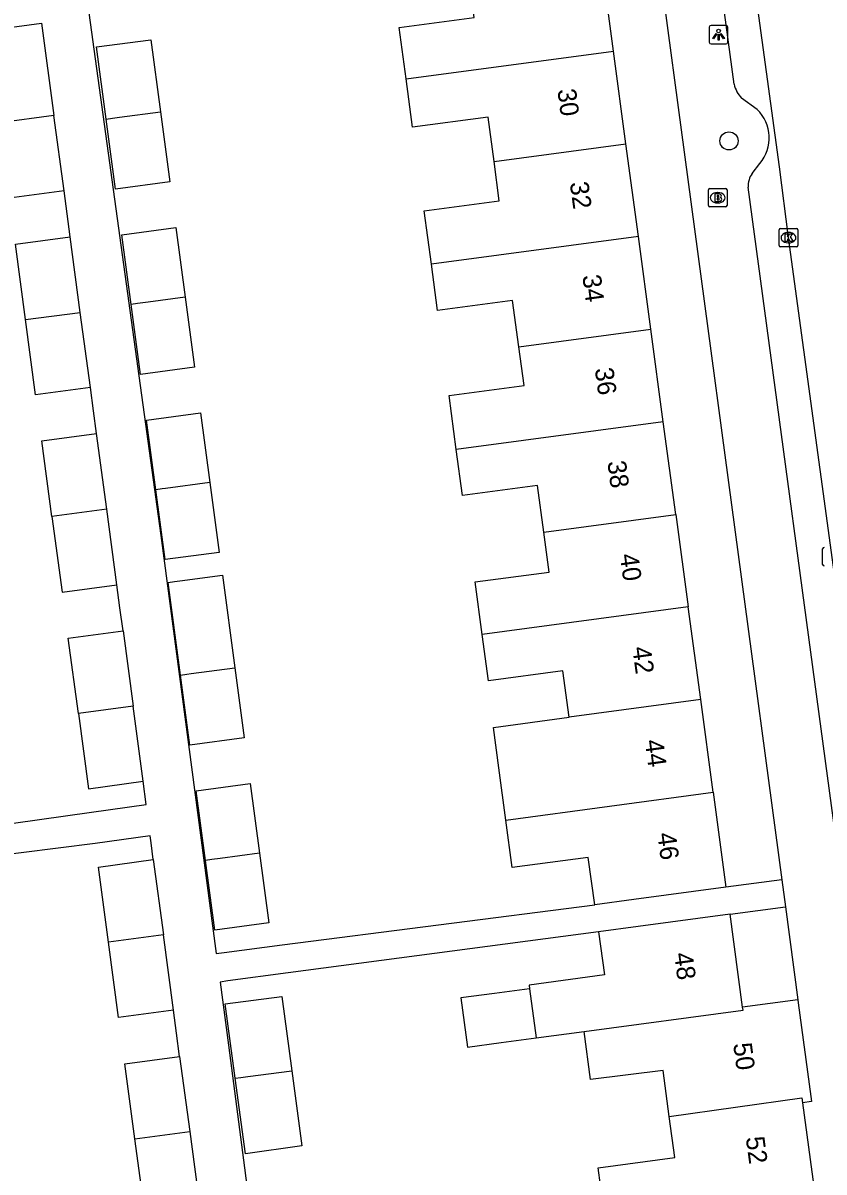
# Model space of a CAD drawing. Extents: x 163150 to 163546, y 380933 to 381635.
# Drawn here: x 163431.2 to 163474.3, y 381366 to 381427.9 of the extents above; entities that cross this region are included whole.
import ezdxf

# ---------------------------------------------------------------- set-up
doc = ezdxf.new("R2010")
doc.units = 0
for name, color, linetype in [('IMGEO_Boom', 7, 'Continuous'), ('IMGEO_Brandkraan', 7, 'Continuous'), ('IMGEO_Kolk', 7, 'Continuous'), ('IMGEO_Lichtpunt', 7, 'Continuous'), ('IMGEO_Pand', 7, 'Continuous'), ('IMGEO_Pand_nummerreeks', 7, 'Continuous'), ('IMGEO_Rijbaan_lokaal_open', 7, 'Continuous'), ('IMGEO_Voetpad_open', 7, 'Continuous')]:
    doc.layers.add(name, color=color, linetype=linetype)

msp = doc.modelspace()

# ---------------------------------------------------------------- linework, layer by layer
at = {"layer": 'IMGEO_Boom'}
msp.add_circle((163469.217, 381421.583), 0.489, dxfattribs=at)
at = {"layer": 'IMGEO_Brandkraan'}
for p, q in [((163468.112, 381418.097), (163468.112, 381418.949)), ((163468.187, 381419.023), (163469.039, 381419.023)), ((163468.6, 381418.803), (163468.625, 381418.803)), ((163469.113, 381418.949), (163469.113, 381418.097)), ((163468.623, 381418.243), (163468.598, 381418.243)), ((163469.039, 381418.023), (163468.187, 381418.023))]:
    msp.add_line(p, q, dxfattribs=at)
for points in [[(163468.112, 381418.097), (163468.112, 381418.949)], [(163468.187, 381419.023), (163469.039, 381419.023)], [(163469.113, 381418.949), (163469.113, 381418.097)], [(163468.46, 381418.723), (163468.46, 381418.323), (163468.673, 381418.323)], [(163468.691, 381418.723), (163468.46, 381418.723)], [(163468.639, 381418.642), (163468.585, 381418.642), (163468.585, 381418.566)], [(163468.585, 381418.566), (163468.638, 381418.566)], [(163468.647, 381418.49), (163468.585, 381418.49), (163468.585, 381418.409)], [(163468.585, 381418.409), (163468.647, 381418.409)], [(163469.039, 381418.023), (163468.187, 381418.023)]]:
    msp.add_lwpolyline(points, dxfattribs=at)
for centre, radius, start, end in [((163468.189, 381418.947), 0.0765, 91.55205, 178.44795), ((163468.189, 381418.947), 0.0765, 91.55205, 178.44795), ((163469.037, 381418.947), 0.0765, 1.55205, 88.44795), ((163469.037, 381418.947), 0.0765, 1.55205, 88.44795), ((163468.64, 381418.604), 0.0379, 267.82845, 90.93552), ((163468.648, 381418.449), 0.0404, 269.87594, 90.50774), ((163468.679, 381418.574), 0.251, 268.66757, 293.53466), ((163468.695, 381418.578), 0.145, 59.4692, 91.53667), ((163468.72, 381418.625), 0.0922, 285.51372, 58.15012), ((163468.725, 381418.433), 0.105, 301.31148, 78.98903), ((163468.189, 381418.099), 0.0765, 181.55205, 268.44795), ((163468.189, 381418.099), 0.0765, 181.55205, 268.44795), ((163469.037, 381418.099), 0.0765, 271.55205, 358.44795), ((163469.037, 381418.099), 0.0765, 271.55205, 358.44795)]:
    msp.add_arc(centre, radius, start, end, dxfattribs=at)
for centre, major_axis, ratio, start_param, end_param in [((163468.599, 381418.523), (-0.387, 0.002), 0.722429, 4.712389, 7.853982), ((163468.624, 381418.523), (-0.39, 0.002), 0.717154, 1.570796, 4.712389)]:
    msp.add_ellipse(centre, major_axis=major_axis, ratio=ratio, start_param=start_param, end_param=end_param, dxfattribs=at)
at = {"layer": 'IMGEO_Kolk'}
for p, q in [((163471.997, 381416.869), (163472.849, 381416.869)), ((163471.922, 381415.943), (163471.922, 381416.795)), ((163472.41, 381416.649), (163472.435, 381416.649)), ((163472.923, 381416.795), (163472.923, 381415.943)), ((163472.849, 381415.869), (163471.997, 381415.869)), ((163472.433, 381416.089), (163472.408, 381416.089)), ((163474.262, 381398.752), (163474.262, 381399.604))]:
    msp.add_line(p, q, dxfattribs=at)
for points in [[(163471.997, 381416.869), (163472.849, 381416.869)], [(163471.922, 381415.943), (163471.922, 381416.795)], [(163472.243, 381416.569), (163472.366, 381416.569), (163472.366, 381416.418), (163472.496, 381416.569), (163472.66, 381416.569), (163472.514, 381416.418), (163472.667, 381416.169), (163472.515, 381416.169), (163472.43, 381416.333), (163472.366, 381416.266), (163472.366, 381416.169), (163472.243, 381416.169), (163472.243, 381416.569)], [(163472.923, 381416.795), (163472.923, 381415.943)], [(163472.849, 381415.869), (163471.997, 381415.869)], [(163474.262, 381398.752), (163474.262, 381399.604)]]:
    msp.add_lwpolyline(points, dxfattribs=at)
for centre, start, end in [((163471.999, 381416.793), 91.55205, 178.44795), ((163471.999, 381416.793), 91.55205, 178.44795), ((163472.847, 381416.793), 1.55205, 88.44795), ((163472.847, 381416.793), 1.55205, 88.44795), ((163471.999, 381415.945), 181.55205, 268.44795), ((163471.999, 381415.945), 181.55205, 268.44795), ((163472.847, 381415.945), 271.55205, 358.44795), ((163472.847, 381415.945), 271.55205, 358.44795), ((163474.339, 381399.602), 91.55205, 178.44795), ((163474.339, 381399.602), 91.55205, 178.44795), ((163474.339, 381398.754), 181.55205, 268.44795), ((163474.339, 381398.754), 181.55205, 268.44795)]:
    msp.add_arc(centre, 0.0765, start, end, dxfattribs=at)
for centre, major_axis, ratio, start_param, end_param in [((163472.409, 381416.369), (-0.387, 0.002), 0.722429, 4.712389, 7.853982), ((163472.434, 381416.369), (-0.39, 0.002), 0.717154, 1.570796, 4.712389)]:
    msp.add_ellipse(centre, major_axis=major_axis, ratio=ratio, start_param=start_param, end_param=end_param, dxfattribs=at)
at = {"layer": 'IMGEO_Lichtpunt'}
for p, q in [((163468.157, 381427.71), (163468.157, 381426.903)), ((163468.157, 381427.71), (163468.157, 381426.903)), ((163469.059, 381427.805), (163468.251, 381427.805)), ((163469.059, 381427.805), (163468.251, 381427.805)), ((163469.153, 381426.903), (163469.153, 381427.71)), ((163469.153, 381426.903), (163469.153, 381427.71)), ((163468.251, 381426.809), (163469.059, 381426.809)), ((163468.251, 381426.809), (163469.059, 381426.809))]:
    msp.add_line(p, q, dxfattribs=at)
for points in [[(163468.531, 381427.374), (163468.57, 381427.346), (163468.382, 381427.084), (163468.344, 381427.111), (163468.531, 381427.374)], [(163468.633, 381427.326), (163468.68, 381427.326), (163468.68, 381427.004), (163468.633, 381427.004), (163468.633, 381427.326)], [(163468.743, 381427.346), (163468.781, 381427.373), (163468.968, 381427.111), (163468.929, 381427.083), (163468.743, 381427.346)]]:
    msp.add_lwpolyline(points, dxfattribs=at)
msp.add_circle((163468.656, 381427.508), 0.0994, dxfattribs=at)
for centre, start, end in [((163468.251, 381427.71), 90, 180), ((163468.251, 381427.71), 90, 180), ((163469.059, 381427.71), 0, 90), ((163469.059, 381427.71), 0, 90), ((163468.251, 381426.903), 180, 270), ((163468.251, 381426.903), 180, 270), ((163469.059, 381426.903), 270, 0), ((163469.059, 381426.903), 270, 360)]:
    msp.add_arc(centre, 0.0946, start, end, dxfattribs=at)
at = {"layer": 'IMGEO_Pand'}
for points in [[(163462.998, 381426.427), (163462.327, 381431.42)], [(163451.821, 381424.928), (163451.449, 381427.7), (163455.486, 381428.242), (163455.188, 381430.463)], [(163429.232, 381427.535), (163432.184, 381427.931), (163432.851, 381422.955)], [(163435.668, 381422.762), (163435.149, 381426.646), (163438.071, 381427.037), (163438.589, 381423.153)], [(163451.821, 381424.928), (163462.998, 381426.427)], [(163463.669, 381421.433), (163462.998, 381426.427)], [(163456.559, 381420.479), (163456.238, 381422.867), (163452.171, 381422.321), (163451.821, 381424.928)], [(163438.589, 381423.153), (163439.093, 381419.383), (163436.172, 381418.991), (163435.668, 381422.762)], [(163435.668, 381422.762), (163436.013, 381422.808), (163436.382, 381422.857), (163438.589, 381423.153)], [(163432.851, 381422.955), (163429.899, 381422.563)], [(163433.396, 381418.893), (163430.444, 381418.5), (163429.899, 381422.563)], [(163433.396, 381418.893), (163432.851, 381422.955)], [(163456.559, 381420.479), (163463.669, 381421.433)], [(163464.34, 381416.439), (163463.669, 381421.433)], [(163453.187, 381414.943), (163452.802, 381417.808), (163456.845, 381418.351), (163456.559, 381420.479)], [(163437.004, 381412.772), (163436.502, 381416.529), (163439.422, 381416.92), (163439.923, 381413.164)], [(163431.321, 381411.951), (163430.777, 381416.014), (163433.729, 381416.407)], [(163434.274, 381412.344), (163433.729, 381416.407)], [(163464.34, 381416.439), (163453.187, 381414.943)], [(163465.01, 381411.446), (163464.34, 381416.439)], [(163457.897, 381410.491), (163457.563, 381412.98), (163453.523, 381412.437), (163453.187, 381414.943)], [(163439.923, 381413.164), (163440.427, 381409.389), (163437.508, 381408.998), (163437.004, 381412.772)], [(163439.923, 381413.164), (163437.929, 381412.896), (163437.348, 381412.818), (163437.004, 381412.772)], [(163431.321, 381411.951), (163434.274, 381412.344)], [(163434.817, 381408.289), (163431.865, 381407.895), (163431.321, 381411.951)], [(163434.817, 381408.289), (163434.274, 381412.344)], [(163457.897, 381410.491), (163465.01, 381411.446)], [(163465.681, 381406.452), (163465.01, 381411.446)], [(163454.527, 381404.956), (163454.136, 381407.867), (163458.177, 381408.41), (163457.897, 381410.491)], [(163438.339, 381402.785), (163437.837, 381406.541), (163440.755, 381406.932), (163441.257, 381403.176)], [(163465.681, 381406.452), (163454.527, 381404.956)], [(163466.352, 381401.458), (163465.681, 381406.452)], [(163432.744, 381401.337), (163432.198, 381405.416), (163435.15, 381405.81)], [(163435.697, 381401.73), (163435.15, 381405.81)], [(163459.242, 381400.505), (163458.905, 381403.016), (163454.861, 381402.473), (163454.527, 381404.956)], [(163441.257, 381403.176), (163441.76, 381399.409), (163438.842, 381399.02), (163438.339, 381402.785)], [(163441.257, 381403.176), (163438.858, 381402.855), (163438.682, 381402.831), (163438.339, 381402.785)], [(163435.697, 381401.73), (163432.744, 381401.337)], [(163436.243, 381397.653), (163435.697, 381401.73)], [(163459.242, 381400.505), (163466.352, 381401.458)], [(163466.352, 381401.458), (163467.023, 381396.464)], [(163432.744, 381401.337), (163433.29, 381397.26), (163436.243, 381397.653)], [(163455.928, 381394.976), (163455.547, 381397.814), (163459.532, 381398.349), (163459.242, 381400.505)], [(163439.674, 381392.796), (163439.006, 381397.793), (163439.349, 381397.839), (163439.639, 381397.878), (163441.924, 381398.184), (163442.591, 381393.187)], [(163467.023, 381396.464), (163455.928, 381394.976)], [(163467.693, 381391.472), (163467.023, 381396.464)], [(163434.167, 381390.726), (163433.622, 381394.788), (163436.575, 381395.181)], [(163436.575, 381395.181), (163437.119, 381391.118)], [(163460.606, 381390.521), (163460.269, 381393.029), (163456.262, 381392.491), (163455.928, 381394.976)], [(163442.591, 381393.187), (163443.095, 381389.411), (163440.179, 381389.02), (163439.674, 381392.796)], [(163439.674, 381392.796), (163440.017, 381392.842), (163440.248, 381392.873), (163442.591, 381393.187)], [(163437.119, 381391.118), (163434.167, 381390.726)], [(163437.66, 381387.083), (163437.119, 381391.118)], [(163467.693, 381391.472), (163460.606, 381390.521)], [(163468.364, 381386.478), (163467.693, 381391.472)], [(163434.167, 381390.726), (163434.711, 381386.667), (163437.66, 381387.083)], [(163457.194, 381384.98), (163456.815, 381387.803), (163456.524, 381389.973), (163460.606, 381390.521)], [(163441.009, 381382.809), (163440.507, 381386.562), (163443.424, 381386.953), (163443.925, 381383.2)], [(163457.194, 381384.98), (163468.364, 381386.478)], [(163468.364, 381386.478), (163469.051, 381381.364)], [(163461.983, 381380.414), (163461.64, 381382.972), (163457.538, 381382.421), (163457.194, 381384.98)], [(163435.794, 381378.408), (163435.253, 381382.444), (163438.203, 381382.86)], [(163438.203, 381382.86), (163438.746, 381378.804)], [(163443.925, 381383.2), (163444.428, 381379.435), (163441.512, 381379.046), (163441.009, 381382.809)], [(163443.925, 381383.2), (163441.799, 381382.915), (163441.351, 381382.855), (163441.009, 381382.809)], [(163469.051, 381381.364), (163464.096, 381380.698), (163461.983, 381380.414)], [(163469.281, 381379.912), (163464.326, 381379.246), (163462.183, 381378.958)], [(163469.954, 381374.901), (163469.281, 381379.912)], [(163438.746, 381378.804), (163435.794, 381378.408)], [(163439.291, 381374.742), (163438.746, 381378.804)], [(163462.183, 381378.958), (163462.503, 381376.635), (163458.446, 381376.09), (163458.473, 381375.891)], [(163439.291, 381374.742), (163436.339, 381374.346), (163435.794, 381378.408)], [(163442.62, 381371.062), (163442.08, 381375.068), (163445.128, 381375.478), (163445.668, 381371.472)], [(163458.473, 381375.891), (163456.58, 381375.636), (163454.769, 381375.392), (163455.126, 381372.742), (163456.937, 381372.985), (163458.829, 381373.239)], [(163458.473, 381375.891), (163458.829, 381373.239)], [(163461.418, 381373.587), (163469.976, 381374.736), (163469.954, 381374.901)], [(163472.929, 381375.301), (163469.954, 381374.901)], [(163472.929, 381375.301), (163472.951, 381375.135), (163473.63, 381370.079), (163473.666, 381369.808), (163473.176, 381369.742)], [(163458.829, 381373.239), (163461.418, 381373.587)], [(163466.004, 381368.996), (163465.671, 381371.479), (163461.766, 381370.995), (163461.418, 381373.587)], [(163437.216, 381367.804), (163436.673, 381371.85), (163439.625, 381372.247)], [(163439.625, 381372.247), (163440.168, 381368.201)], [(163445.668, 381371.472), (163446.214, 381367.424), (163443.168, 381366.991), (163442.62, 381371.062)], [(163442.62, 381371.062), (163442.923, 381371.103), (163443.3, 381371.154), (163445.668, 381371.472)], [(163466.004, 381368.996), (163473.14, 381370.009), (163473.176, 381369.742)], [(163473.176, 381369.742), (163473.819, 381364.957)], [(163462.544, 381363.444), (163462.17, 381366.232), (163466.3, 381366.787), (163466.004, 381368.996)], [(163437.216, 381367.804), (163440.168, 381368.201)], [(163440.168, 381368.201), (163440.716, 381364.114)], [(163440.716, 381364.114), (163437.764, 381363.717), (163437.216, 381367.804)]]:
    msp.add_lwpolyline(points, dxfattribs=at)
at = {"layer": 'IMGEO_Rijbaan_lokaal_open'}
msp.add_lwpolyline([(163474.95, 381397.812), (163472.424, 381416.369), (163471.932, 381420.183), (163469.84, 381435.559), (163467.375, 381453.632), (163467.333, 381454.278)], dxfattribs=at)
at = {"layer": 'IMGEO_Voetpad_open'}
for points in [[(163469.497, 381424.637), (163465.623, 381453.431)], [(163462.651, 381451.92), (163472.061, 381381.768)], [(163452.493, 381450.557), (163435.219, 381448.391), (163432.641, 381448.046), (163432.294, 381447.999), (163432.106, 381447.974), (163432.721, 381443.105), (163438.61, 381400.319), (163441.596, 381377.783), (163442.021, 381377.839), (163445.139, 381378.255), (163461.983, 381380.414)], [(163470.742, 381423.277), (163469.897, 381423.891)], [(163470.465, 381419.822), (163470.885, 381420.363)], [(163433.729, 381416.407), (163433.562, 381417.651), (163433.396, 381418.893)], [(163480.813, 381340.703), (163470.252, 381419.099)], [(163435.15, 381405.81), (163434.985, 381407.038), (163434.817, 381408.289)], [(163436.575, 381395.181), (163436.408, 381396.425), (163436.243, 381397.653)], [(163420.983, 381383.447), (163434.88, 381385.407), (163437.829, 381385.823), (163437.66, 381387.083)], [(163438.203, 381382.86), (163438.083, 381383.751), (163438.032, 381384.134), (163435.082, 381383.718), (163421.096, 381381.952)], [(163472.061, 381381.768), (163469.051, 381381.364)], [(163472.061, 381381.768), (163472.257, 381380.311)], [(163469.281, 381379.912), (163472.257, 381380.311)], [(163472.257, 381380.311), (163472.929, 381375.301)], [(163462.183, 381378.958), (163445.472, 381376.751), (163442.221, 381376.313), (163441.8, 381376.246), (163442.25, 381372.849), (163445.794, 381345.703), (163446.336, 381345.774), (163449.587, 381346.212), (163462.698, 381348.022)], [(163439.625, 381372.247), (163439.457, 381373.501), (163439.291, 381374.742)]]:
    msp.add_lwpolyline(points, dxfattribs=at)
for centre, radius, start, end in [((163470.987, 381424.956), 1.524, 192.07817, 224.32163), ((163469.238, 381421.743), 2.148, 320.04299, 45.57591), ((163471.41, 381419.151), 1.159, 144.61002, 182.55942)]:
    msp.add_arc(centre, radius, start, end, dxfattribs=at)

# ---------------------------------------------------------------- texts
at = {"layer": 'IMGEO_Pand_nummerreeks'}
for s, rotation, p in [('30', 277.65044, (163459.97, 381424.335)), ('32', 277.65044, (163460.642, 381419.33)), ('34', 277.65044, (163461.315, 381414.316)), ('36', 277.65044, (163461.988, 381409.305)), ('38', 277.65044, (163462.662, 381404.291)), ('40', 277.65044, (163463.335, 381399.281)), ('42', 277.65044, (163464.007, 381394.276)), ('44', 277.65044, (163464.68, 381389.262)), ('46', 277.65044, (163465.353, 381384.251)), ('48', 277.64878, (163466.258, 381377.785)), ('50', 277.64878, (163469.441, 381372.92)), ('52', 277.64878, (163470.119, 381367.87))]:
    msp.add_text(s, height=1, rotation=rotation, dxfattribs=at).set_placement(p)

doc.saveas('drawing.dxf')
